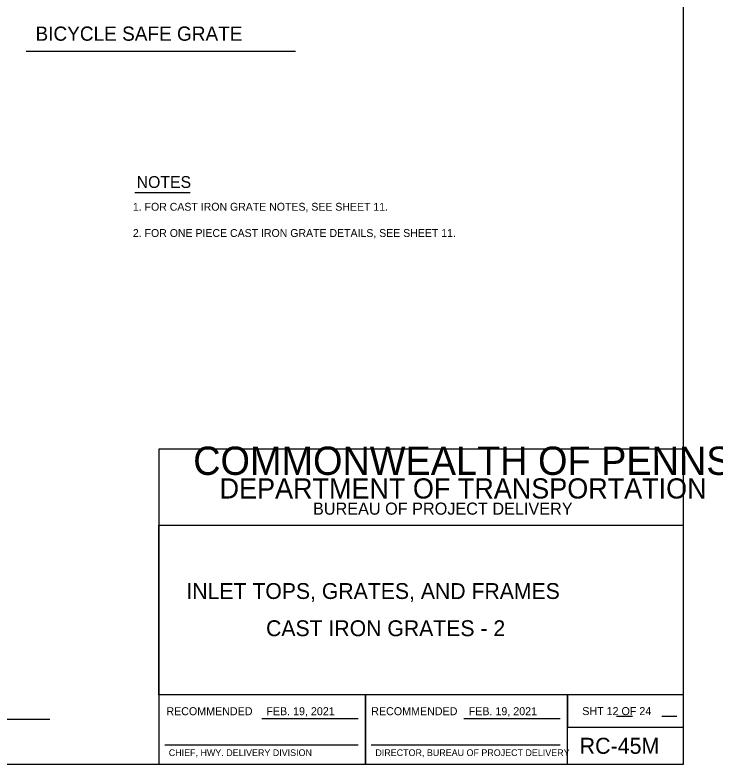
# Model space of a CAD drawing. Extents: x 2087776 to 2104538, y 970919 to 982612.
# Drawn here: x 2095165 to 2096040, y 976815 to 977751 of the extents above; entities that cross this region are included whole.
import ezdxf

# ---------------------------------------------------------------- set-up
doc = ezdxf.new("R2010")
doc.units = 0
doc.layers.add('1', color=7, linetype='Continuous')

msp = doc.modelspace()

# ---------------------------------------------------------------- linework, layer by layer
at = {"layer": '1'}
for p, q in [((2095179.14, 977706.14), (2095515.7, 977706.14)), ((2095314.89, 977529.38), (2095384.09, 977529.38)), ((2094695.57, 976871.1), (2095208.48, 976871.1)), ((2095473.55, 976872.04), (2095593.95, 976872.04)), ((2095726.17, 976872.04), (2095846.58, 976872.04)), ((2095916.82, 976874.67), (2095936.97, 976874.67)), ((2095973.44, 976874.67), (2095992.25, 976874.67)), ((2095352.42, 976838.97), (2095593.95, 976838.97)), ((2095610.1, 976838.97), (2095846.58, 976838.97))]:
    msp.add_line(p, q, dxfattribs=at)
msp.add_lwpolyline([(2096000.74, 976815.01), (2096000.74, 978665.4), (2093422, 978665.4), (2093422, 976815.01), (2096000.74, 976815.01), (2096000.74, 976901.49), (2095344.57, 976901.49), (2095344.57, 977113.68), (2096000.74, 977113.68), (2096000.74, 977208.71), (2095344.57, 977208.71), (2095344.57, 976815.01), (2095603.11, 976815.01), (2095603.11, 976901.49), (2095603.11, 976815.01), (2095855.73, 976815.01), (2095855.73, 976901.49), (2095855.73, 976861.08), (2096000.74, 976861.08)], dxfattribs=at)

# ---------------------------------------------------------------- texts
for s, height, p in [('BICYCLE SAFE GRATE', 17.76, (2095190.63, 977719.01)), ('NOTES', 14.764, (2095317.06, 977535.05)), ('1. FOR CAST IRON GRATE NOTES, SEE SHEET 11.', 9.8425, (2095312.33, 977506.57)), ('2. FOR ONE PIECE CAST IRON GRATE DETAILS, SEE SHEET 11.', 9.8425, (2095312.33, 977473.76)), ('COMMONWEALTH OF PENNSYLVANIA', 35.3785, (2095387.72, 977176.37)), ('DEPARTMENT OF TRANSPORTATION', 25.2109, (2095420.73, 977146.86)), ('BUREAU OF PROJECT DELIVERY', 15.1643, (2095537.45, 977126.64)), ('INLET TOPS, GRATES, AND FRAMES', 19.8163, (2095379.24, 977021.3)), ('CAST IRON GRATES - 2', 19.8163, (2095478.78, 976974.81)), ('RECOMMENDED', 10, (2095354.16, 976876.01)), ('FEB. 19, 2021', 10, (2095479.13, 976876.01)), ('RECOMMENDED', 10, (2095610.25, 976876.01)), ('FEB. 19, 2021', 10, (2095732.06, 976876.01)), ('SHT 12 OF 24', 10, (2095874.01, 976876.17)), ('RC-45M', 20, (2095870.78, 976827.76)), ('CHIEF, HWY. DELIVERY DIVISION', 8.3333, (2095357.19, 976825)), ('DIRECTOR, BUREAU OF PROJECT DELIVERY', 8.3333, (2095615.45, 976825))]:
    msp.add_text(s, height=height, dxfattribs=at).set_placement(p)

doc.saveas('drawing.dxf')
